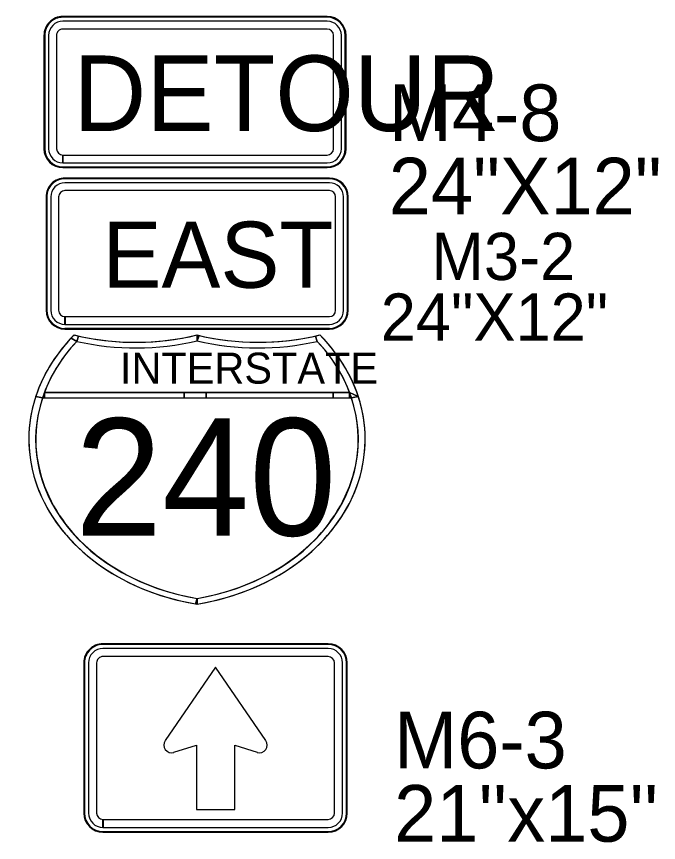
# Model space of a CAD drawing. Extents: x 886234 to 968767, y 455416 to 684046.
# Drawn here: x 905726 to 906746, y 493117 to 494429 of the extents above; entities that cross this region are included whole.
import ezdxf

# ---------------------------------------------------------------- set-up
doc = ezdxf.new("R2010")
doc.units = 0
for name, color, linetype in [('TC DEV SIGN BLACK 239', 7, 'Continuous'), ('TC DEV SIGN BLACK ZERO', 7, 'Continuous'), ('TC DEV SIGN ORANGE', 7, 'Continuous'), ('TC DEV SIGN WHITE', 7, 'Continuous'), ('TC LABEL TEXT', 7, 'Continuous')]:
    doc.layers.add(name, color=color, linetype=linetype)

msp = doc.modelspace()

# ---------------------------------------------------------------- linework, layer by layer
at = {"layer": 'TC DEV SIGN BLACK 239'}
for p, q in [((906223.4, 494164.5), (905803.4, 494164.5)), ((906223.4, 494152), (905803.4, 494152)), ((905780.9, 494142), (905780.9, 493962)), ((905793.4, 494142), (905793.4, 493962)), ((906233.4, 493962), (906233.4, 494142)), ((906245.9, 493962), (906245.9, 494142)), ((905803.4, 493939.5), (905803.4, 493952)), ((905803.5, 493952), (906223.4, 493952)), ((905803.5, 493952), (905803.5, 493939.5)), ((905803.5, 493939.5), (906223.4, 493939.5)), ((906221.5, 493424.7), (905863.7, 493424.7)), ((905840.9, 493401.9), (905840.9, 493163.3)), ((905853.6, 493401.9), (905853.6, 493163.3)), ((906221.5, 493412), (905863.7, 493412)), ((906231.7, 493163.3), (906231.7, 493401.9)), ((906244.3, 493163.3), (906244.3, 493401.9)), ((905863.7, 493140.5), (905863.7, 493153.2)), ((905863.9, 493153.2), (906221.5, 493153.2)), ((905863.9, 493153.2), (905863.9, 493140.5)), ((905863.9, 493140.5), (906221.5, 493140.5))]:
    msp.add_line(p, q, dxfattribs=at)
for points in [[(906122.7, 493278.4), (906042.6, 493395), (905962.6, 493278.4)], [(906122.7, 493278.4), (906042.6, 493395), (905962.6, 493278.4)], [(906122.7, 493278.4), (906042.6, 493395), (905962.6, 493278.4)], [(905976.3, 493259.9), (906012.2, 493271.2), (906012.2, 493168.9), (906073, 493168.9)], [(905976.3, 493259.9), (906012.2, 493271.2), (906012.2, 493168.9), (906073, 493168.9)], [(905976.3, 493259.9), (906012.2, 493271.2), (906012.2, 493168.9), (906073, 493168.9)], [(906073, 493168.9), (906073, 493271.2), (906109, 493259.9)], [(906073, 493168.9), (906073, 493271.2), (906109, 493259.9)], [(906073, 493168.9), (906073, 493271.2), (906109, 493259.9)]]:
    msp.add_lwpolyline(points, dxfattribs=at)
for centre, start, end in [((905972.6, 493271.4), 145.5508, 287.601), ((905972.6, 493271.4), 145.5508, 287.601), ((905972.6, 493271.4), 145.5508, 287.601), ((906112.6, 493271.4), 252.399, 34.4492), ((906112.6, 493271.4), 252.399, 34.4492), ((906112.6, 493271.4), 252.399, 34.4492)]:
    msp.add_arc(centre, 12.2, start, end, dxfattribs=at)
for centre, major_axis, start_param, end_param in [((905803.4, 494142), (22.5, 0), 1.570796, 3.141593), ((906223.4, 494142), (22.5, 0), 0, 1.570796), ((905803.4, 494142), (10, 0), 1.570796, 3.141593), ((906223.4, 494142), (10, 0), 0, 1.570796), ((905803.4, 493962), (22.5, 0), 3.141593, 4.712389), ((905803.4, 493962), (10, 0), 3.141593, 4.712389), ((906223.4, 493962), (22.5, 0), 4.712389, 6.283185), ((906223.4, 493962), (10, 0), 4.712389, 6.283185), ((905863.7, 493401.9), (22.8, 0), 1.570796, 3.141593), ((906221.5, 493401.9), (22.8, 0), 0, 1.570796), ((905863.7, 493401.9), (10.1, 0), 1.570796, 3.141593), ((906221.5, 493401.9), (10.1, 0), 0, 1.570796), ((905863.7, 493163.3), (22.8, 0), 3.141593, 4.712389), ((905863.7, 493163.3), (10.1, 0), 3.141593, 4.712389), ((906221.5, 493163.3), (22.8, 0), 4.712389, 6.283185), ((906221.5, 493163.3), (10.1, 0), 4.712389, 6.283185)]:
    msp.add_ellipse(centre, major_axis=major_axis, ratio=0.999865, start_param=start_param, end_param=end_param, dxfattribs=at)
at = {"layer": 'TC DEV SIGN BLACK ZERO'}
for p, q in [((906220, 494428.6), (905800, 494428.6)), ((905800, 494427.3), (905800, 494427.3)), ((906220, 494427.3), (905800, 494427.3)), ((906220, 494427.3), (906220, 494427.3)), ((906220, 494421.1), (905800, 494421.1)), ((905770, 494398.6), (905770, 494218.6)), ((905771.2, 494398.6), (905771.2, 494218.6)), ((905771.2, 494398.6), (905771.2, 494398.6)), ((905777.5, 494398.6), (905777.5, 494218.6)), ((905790, 494398.6), (905790, 494218.6)), ((906220, 494408.6), (905800, 494408.6)), ((906230, 494218.6), (906230, 494398.6)), ((906242.5, 494218.6), (906242.5, 494398.6)), ((906248.8, 494398.6), (906248.8, 494398.6)), ((906248.8, 494218.6), (906248.8, 494398.6)), ((906250, 494218.6), (906250, 494398.6)), ((905771.2, 494218.6), (905771.2, 494218.6)), ((906248.8, 494218.6), (906248.8, 494218.6)), ((905800, 494196.1), (905800, 494208.6)), ((905800.1, 494208.6), (906220, 494208.6)), ((905800.1, 494208.6), (905800.1, 494196.1)), ((905800, 494188.6), (905800, 494189.8)), ((905800, 494189.8), (905800, 494189.8)), ((905800, 494189.8), (906220, 494189.8)), ((905800, 494189.8), (905800, 494188.6)), ((905800, 494188.6), (906220, 494188.6)), ((905800.1, 494196.1), (906220, 494196.1)), ((906220, 494189.8), (906220, 494189.8)), ((906223.4, 494172), (905803.4, 494172)), ((905803.4, 494170.8), (905803.4, 494170.8)), ((906223.4, 494170.8), (905803.4, 494170.8)), ((906223.4, 494170.8), (906223.4, 494170.8)), ((905773.4, 494142), (905773.4, 493962)), ((905774.6, 494142), (905774.6, 493962)), ((905774.6, 494142), (905774.6, 494142)), ((906252.2, 494142), (906252.2, 494142)), ((906252.2, 493962), (906252.2, 494142)), ((906253.5, 493962), (906253.5, 494142)), ((905774.6, 493962), (905774.6, 493962)), ((906252.2, 493962), (906252.2, 493962)), ((905803.4, 493932), (905803.4, 493933.3)), ((905803.4, 493933.3), (905803.4, 493933.3)), ((905803.4, 493933.3), (906223.4, 493933.3)), ((905803.4, 493933.3), (905803.4, 493932)), ((905803.4, 493932), (906223.4, 493932)), ((906223.4, 493933.3), (906223.4, 493933.3)), ((905822.1, 493912.5), (905825.1, 493921.1)), ((906013.4, 493913.5), (906013.2, 493922.8)), ((906013.4, 493914.2), (906013.2, 493922.8)), ((906201.2, 493921.1), (906204.2, 493912.5)), ((905767.7, 493822.7), (906258.6, 493822.7)), ((905767.7, 493822.7), (905770.8, 493822.7)), ((905770.8, 493831.6), (906255.5, 493831.6)), ((905992.8, 493831.6), (905770.8, 493831.6)), ((905770.8, 493822.7), (905992.8, 493822.7)), ((906027.9, 493831.6), (905992.8, 493831.6)), ((905992.8, 493822.7), (906027.9, 493822.7)), ((906229.3, 493831.6), (906027.9, 493831.6)), ((906027.9, 493822.7), (906229.3, 493822.7)), ((906255.5, 493831.6), (906229.3, 493831.6)), ((906229.3, 493822.7), (906255.5, 493822.7)), ((906269.4, 493825), (906255.5, 493831.6)), ((906258.4, 493823.3), (906255.5, 493822.7)), ((906255.5, 493822.7), (906258.6, 493822.7)), ((905746, 493758.4), (905746, 493755.8)), ((906280.3, 493755.7), (906280.3, 493758.5)), ((906013.2, 493495.3), (906013.2, 493504.4)), ((906221.5, 493432.3), (905863.7, 493432.3)), ((905863.7, 493431), (905863.7, 493431.1)), ((906221.5, 493431), (905863.7, 493431.1)), ((906221.5, 493431), (906221.5, 493431)), ((905833.3, 493401.9), (905833.3, 493163.3)), ((905834.6, 493401.9), (905834.6, 493163.3)), ((905834.6, 493401.9), (905834.6, 493401.9)), ((906250.7, 493401.9), (906250.7, 493401.9)), ((906250.7, 493163.3), (906250.7, 493401.9)), ((906251.9, 493163.3), (906251.9, 493401.9)), ((905834.6, 493163.3), (905834.6, 493163.3)), ((906250.7, 493163.3), (906250.7, 493163.3)), ((905863.7, 493132.9), (905863.7, 493134.2)), ((905863.7, 493134.2), (905863.7, 493134.2)), ((905863.8, 493134.2), (906221.5, 493134.2)), ((905863.8, 493134.2), (905863.8, 493132.9)), ((905863.8, 493132.9), (906221.5, 493132.9)), ((906221.5, 493134.2), (906221.5, 493134.2))]:
    msp.add_line(p, q, dxfattribs=at)
for points in [[(905813.2, 493917.9), (905822.1, 493912.5)], [(905822.1, 493912.5), (905813.2, 493917.9)], [(905818, 493922.8), (905818, 493922.8), (905818, 493922.8)], [(905825.1, 493921.1), (905822.1, 493912.5)], [(906013.2, 493913.5), (906013.4, 493914.2)], [(906013.4, 493922.7), (906013.4, 493914.2), (906016.6, 493922)], [(906016.6, 493922), (906013.4, 493913.5)], [(906204.2, 493912.5), (906201.2, 493921.1)], [(906208.4, 493922.8), (906208.4, 493922.8), (906208.3, 493922.8)], [(905756.9, 493825), (905767.7, 493822.7)], [(905767.7, 493822.7), (905756.9, 493825)], [(905770.8, 493831.6), (905770.8, 493822.7)], [(905770.8, 493822.7), (905770.8, 493831.6)], [(905992.8, 493822.7), (905992.8, 493831.6)], [(905992.8, 493831.6), (905992.8, 493822.7)], [(906027.9, 493831.6), (906027.9, 493822.7)], [(906027.9, 493822.7), (906027.9, 493831.6)], [(906229.3, 493822.7), (906229.3, 493831.6)], [(906229.3, 493831.6), (906229.3, 493822.7)], [(906255.5, 493831.6), (906269.4, 493825)], [(906255.5, 493822.7), (906255.5, 493831.6)], [(906255.5, 493831.6), (906255.5, 493822.7), (906258.4, 493823.3), (906255.5, 493831.6)], [(906258.6, 493822.7), (906258.4, 493823.3)], [(906269.4, 493825), (906258.6, 493822.7)], [(906258.6, 493822.7), (906269.4, 493825)], [(906010.9, 493495.7), (906013.2, 493504.4)], [(906013.2, 493504.4), (906010.9, 493495.7), (906013.1, 493495.3)], [(906013.2, 493504.4), (906013.2, 493495.3)]]:
    msp.add_lwpolyline(points, dxfattribs=at)
for centre, major_axis, ratio, start_param, end_param in [((905800, 494398.6), (30, 0), 0.999865, 1.570796, 3.141593), ((905800, 494398.6), (28.8, 0), 0.999865, 1.570796, 3.141593), ((906220, 494398.6), (30, 0), 0.999865, 0, 1.570796), ((906220, 494398.6), (28.8, 0), 0.999865, 0, 1.570796), ((905800, 494398.6), (22.5, 0), 0.999865, 1.570796, 3.141593), ((906220, 494398.6), (22.5, 0), 0.999865, 0, 1.570796), ((905800, 494398.6), (10, 0), 0.999865, 1.570796, 3.141593), ((906220, 494398.6), (10, 0), 0.999865, 0, 1.570796), ((905800, 494218.6), (30, 0), 0.999865, 3.141593, 4.712389), ((905800, 494218.6), (28.8, 0), 0.999865, 3.141593, 4.712389), ((905800, 494218.6), (22.5, 0), 0.999865, 3.141593, 4.712389), ((905800, 494218.6), (10, 0), 0.999865, 3.141593, 4.712389), ((906220, 494218.6), (22.5, 0), 0.999865, 4.712389, 6.283185), ((906220, 494218.6), (10, 0), 0.999865, 4.712389, 6.283185), ((906220, 494218.6), (30, 0), 0.999865, 4.712389, 6.283185), ((906220, 494218.6), (28.8, 0), 0.999865, 4.712389, 6.283185), ((905803.4, 494142), (30, 0), 0.999865, 1.570796, 3.141593), ((905803.4, 494142), (28.8, 0), 0.999865, 1.570796, 3.141593), ((906223.4, 494142), (30, 0), 0.999865, 0, 1.570796), ((906223.4, 494142), (28.8, 0), 0.999865, 0, 1.570796), ((905803.4, 493962), (30, 0), 0.999865, 3.141593, 4.712389), ((905803.4, 493962), (28.8, 0), 0.999865, 3.141593, 4.712389), ((906223.4, 493962), (30, 0), 0.999865, 4.712389, 6.283185), ((906223.4, 493962), (28.8, 0), 0.999865, 4.712389, 6.283185), ((906080, 493757.1), (-334, 0), 0.800002, 5.614188, 7.652625), ((906080, 493757.1), (-334, 0), 0.800002, 5.637358, 6.026219), ((906080, 493757.1), (-334, 0), 0.800002, 5.614216, 5.637358), ((905915.6, 494178.3), (334, 0), 0.800002, 4.415792, 5.008922), ((905915.6, 494178.3), (334, 0), 0.800002, 4.415856, 4.438209), ((905915.6, 494178.3), (345.1, 0), 0.800002, 4.438209, 4.999074), ((905915.6, 494178.3), (345.1, 0), 0.800002, 4.438209, 4.999074), ((905915.6, 494178.3), (334, 0), 0.800002, 4.438209, 5.008909), ((906110.7, 494178.3), (334, 0), 0.800002, 4.415856, 5.008986), ((905946.4, 493757.1), (334, 0), 0.800002, 4.913746, 6.952183), ((906110.7, 494178.3), (345.1, 0), 0.800002, 4.425704, 4.986569), ((906110.7, 494178.3), (334, 0), 0.800002, 4.416709, 4.426515), ((906110.9, 494177.9), (344.6, 0), 0.800002, 4.425686, 4.986568), ((906110.7, 494178.3), (334, 0), 0.800002, 4.426515, 4.986569), ((906110.7, 494178.3), (334, 0), 0.800002, 4.986569, 5.008922), ((905946.4, 493757.1), (334, 0), 0.800002, 0.256966, 0.66897), ((906080, 493757.1), (-322.9, 0), 0.800002, 5.637358, 7.64558), ((906080, 493757.1), (-322.9, 0), 0.800002, 5.637358, 6.026219), ((905946.4, 493757.1), (322.9, 0), 0.800002, 4.920791, 6.929013), ((905946.4, 493757.1), (322.9, 0), 0.800002, 0.292795, 0.645828), ((906078.4, 493756.3), (-321.6, 0), 0.800002, 6.022151, 7.649781), ((906080, 493757.1), (-334, 0), 0.800002, 6.026219, 6.278259), ((906080, 493757.1), (-322.9, 0), 0.800002, 5.99039, 6.026219), ((905947.9, 493756.3), (321.6, 0), 0.800002, 4.916934, 6.544356), ((905946.4, 493757.1), (322.9, 0), 0.800002, 0.256966, 0.292795), ((905946.4, 493757.1), (334, 0), 0.800002, 0.005231, 0.256966), ((906080, 493757.1), (-334, 0), 0.800002, 0.004927, 1.362388), ((905946.4, 493757.1), (334, 0), 0.800002, 4.913748, 6.277955), ((906080, 493757.1), (-334, 0), 0.800002, 1.36935, 1.369438), ((905946.4, 493757.1), (322.9, 0), 0.800002, 4.920791, 4.921138), ((905946.4, 493757.1), (334, 0), 0.800002, 4.913747, 4.913748), ((905863.7, 493401.9), (30.4, 0), 0.999865, 1.570796, 3.141593), ((905863.7, 493401.9), (29.2, 0), 0.999865, 1.570796, 3.141593), ((906221.5, 493401.9), (30.4, 0), 0.999865, 0, 1.570796), ((906221.5, 493401.9), (29.2, 0), 0.999865, 0, 1.570796), ((905863.7, 493163.3), (30.4, 0), 0.999865, 3.141593, 4.712389), ((905863.7, 493163.3), (29.2, 0), 0.999865, 3.141593, 4.712389), ((906221.5, 493163.3), (30.4, 0), 0.999865, 4.712389, 6.283185), ((906221.5, 493163.3), (29.2, 0), 0.999865, 4.712389, 6.283185)]:
    msp.add_ellipse(centre, major_axis=major_axis, ratio=ratio, start_param=start_param, end_param=end_param, dxfattribs=at)
at = {"layer": 'TC DEV SIGN ORANGE'}
for p, q in [((906220, 494428.6), (905800, 494428.6)), ((905770, 494398.6), (905770, 494218.6)), ((906250, 494218.6), (906250, 494398.6)), ((905800, 494188.6), (906220, 494188.6))]:
    msp.add_line(p, q, dxfattribs=at)
for centre, start_param, end_param in [((905800, 494398.6), 1.570796, 3.141593), ((906220, 494398.6), 0, 1.570796), ((905800, 494218.6), 3.141593, 4.712389), ((906220, 494218.6), 4.712389, 6.283185)]:
    msp.add_ellipse(centre, major_axis=(30, 0), ratio=0.999865, start_param=start_param, end_param=end_param, dxfattribs=at)
at = {"layer": 'TC DEV SIGN WHITE'}
for p, q in [((906223.4, 494172), (905803.4, 494172)), ((905773.4, 494142), (905773.4, 493962)), ((906253.5, 493962), (906253.5, 494142)), ((905803.4, 493932), (906223.4, 493932)), ((906221.5, 493432.3), (905863.7, 493432.3)), ((905833.3, 493401.9), (905833.3, 493163.3)), ((906251.9, 493163.3), (906251.9, 493401.9)), ((905863.7, 493132.9), (906221.5, 493132.9))]:
    msp.add_line(p, q, dxfattribs=at)
for centre, major_axis, start_param, end_param in [((905803.4, 494142), (30, 0), 1.570796, 3.141593), ((906223.4, 494142), (30, 0), 0, 1.570796), ((905803.4, 493962), (30, 0), 3.141593, 4.712389), ((906223.4, 493962), (30, 0), 4.712389, 6.283185), ((905863.7, 493401.9), (30.4, 0), 1.570796, 3.141593), ((906221.5, 493401.9), (30.4, 0), 0, 1.570796), ((905863.7, 493163.3), (30.4, 0), 3.141593, 4.712389), ((906221.5, 493163.3), (30.4, 0), 4.712389, 6.283185)]:
    msp.add_ellipse(centre, major_axis=major_axis, ratio=0.999865, start_param=start_param, end_param=end_param, dxfattribs=at)

# ---------------------------------------------------------------- texts
at = {"layer": 'TC DEV SIGN BLACK 239'}
msp.add_text('EAST', height=105, rotation=360, dxfattribs=at).set_placement((905863.1, 493997.7))
at = {"layer": 'TC DEV SIGN BLACK ZERO'}
for s, height, p in [('DETOUR', 120, (905816.6, 494246.7)), ('M4-8', 90, (906317.9, 494230.6)), ('24"X12"', 90, (906317.9, 494114.2)), ('INTERSTATE', 49.28, (905890.7, 493845.4)), ('240', 186.16, (905819.3, 493604.1)), ('M6-3', 90, (906326.3, 493234.3)), ("21''x15''", 90, (906326.3, 493117.9))]:
    msp.add_text(s, height=height, rotation=360, dxfattribs=at).set_placement(p)
at = {"layer": 'TC LABEL TEXT'}
for s, p in [('M3-2', (906385.5, 494010)), ('24"X12"', (906305.1, 493913.7))]:
    msp.add_text(s, height=75, dxfattribs=at).set_placement(p)

doc.saveas('drawing.dxf')
